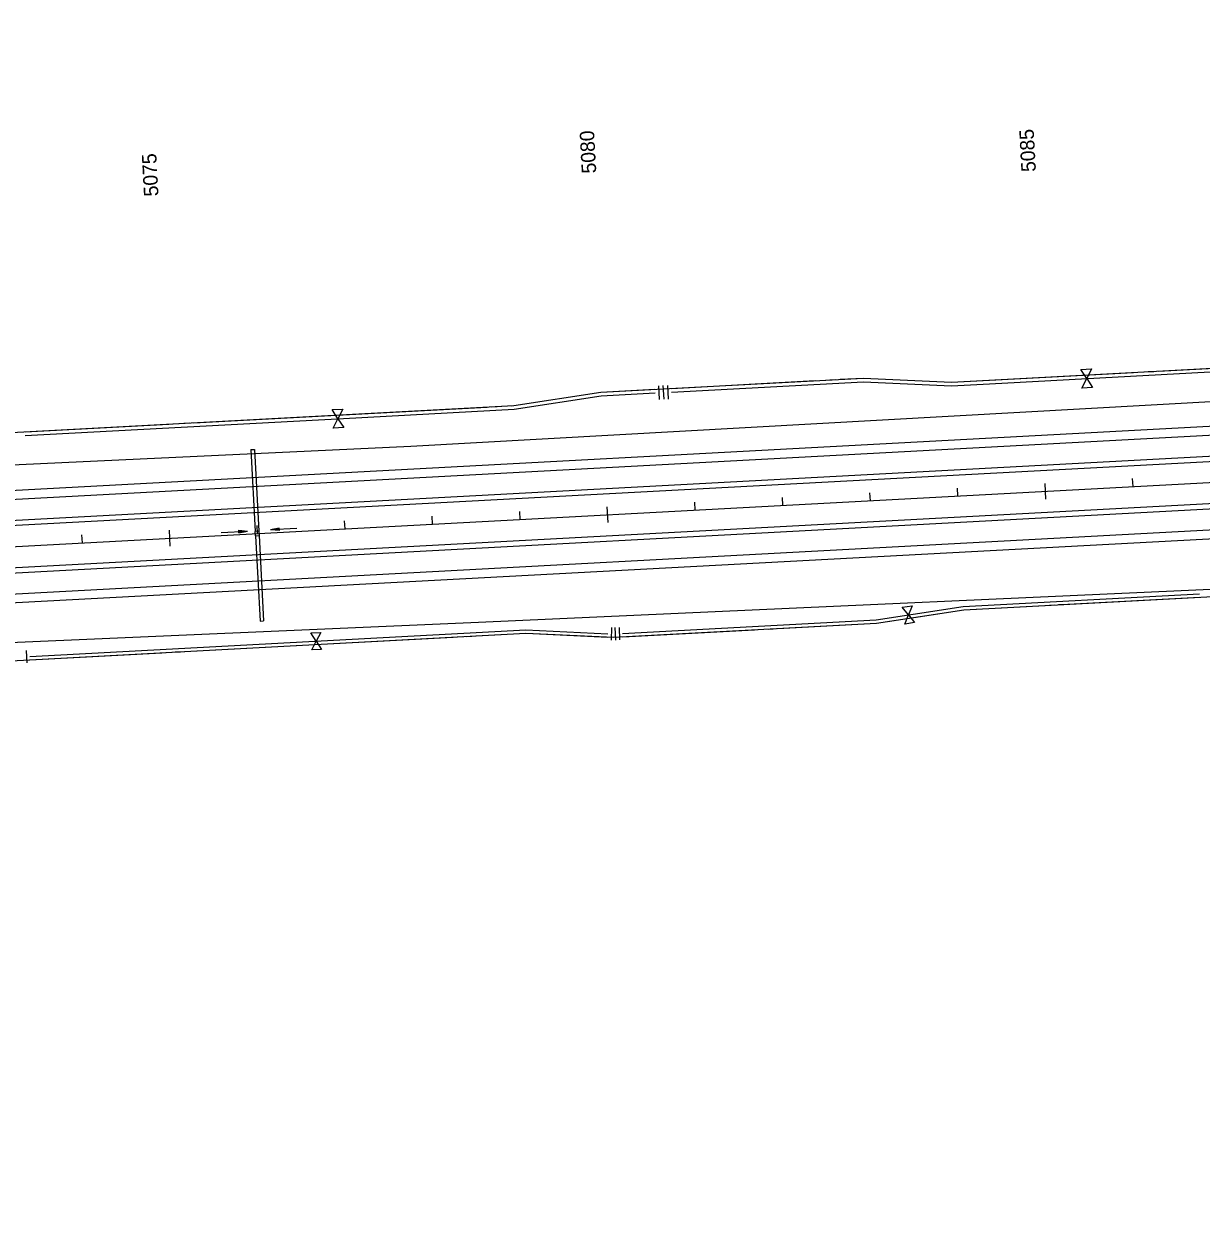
# Model space of a CAD drawing. Extents: x 192699 to 285914, y 194342 to 233219.
# Drawn here: x 251976 to 253319, y 224085 to 225443 of the extents above; entities that cross this region are included whole.
import ezdxf

# ---------------------------------------------------------------- set-up
doc = ezdxf.new("R2010")
doc.units = 0
for name, color, linetype in [('CENT LINE', 7, 'Continuous'), ('DRAINAGE', 7, 'Continuous'), ('DRAINAGE ARROWS', 7, 'Continuous'), ('Flood Plain', 7, 'Continuous'), ('R-W - CofA', 7, 'Continuous'), ('R_Water Annot', 7, 'Continuous'), ('ROAD', 7, 'Continuous'), ('SHOULDER', 7, 'Continuous'), ('STATIONING1', 7, 'Continuous')]:
    doc.layers.add(name, color=color, linetype=linetype)

msp = doc.modelspace()

# ---------------------------------------------------------------- linework, layer by layer
at = {"layer": 'CENT LINE'}
msp.add_line((250998.2, 224795.4), (253740.3, 224942.3), dxfattribs=at)
at = {"layer": 'DRAINAGE'}
for p, q in [((252235.3, 224957.8), (252240.3, 224864.5)), ((252239.3, 224958), (252244.3, 224864.7)), ((252240.6, 224859.5), (252245.8, 224762.1)), ((252244.6, 224859.7), (252249.8, 224762.3))]:
    msp.add_line(p, q, dxfattribs=at)
for points in [[(252235.3, 224957.8), (252239.3, 224958)], [(252245.8, 224762.1), (252249.8, 224762.3)]]:
    msp.add_lwpolyline(points, dxfattribs=at)
msp.add_lwpolyline([(252240.1, 224859.4), (252245.1, 224859.7), (252244.8, 224864.7), (252239.8, 224864.4)], close=True, dxfattribs=at)
at = {"layer": 'DRAINAGE ARROWS'}
for p, q in [((252221.4, 224865.8), (252231.5, 224864.8)), ((252221.6, 224862.8), (252221.4, 224865.8)), ((252221.4, 224865.6), (252229.8, 224864.8)), ((252221.5, 224865.3), (252228.1, 224864.7)), ((252221.5, 224865.1), (252226.4, 224864.6)), ((252221.5, 224864.8), (252224.8, 224864.5)), ((252221.5, 224863.6), (252226.4, 224864.6)), ((252221.5, 224864.6), (252223.1, 224864.4)), ((252221.5, 224863.8), (252224.8, 224864.5)), ((252221.5, 224864.1), (252223.1, 224864.4)), ((252221.6, 224862.8), (252231.5, 224864.8)), ((252221.6, 224863.1), (252229.8, 224864.8)), ((252221.6, 224863.3), (252228.1, 224864.7)), ((252267.7, 224868.3), (252257.8, 224866.3)), ((252267.8, 224865.3), (252257.8, 224866.3)), ((252267.7, 224868.1), (252259.4, 224866.4)), ((252267.8, 224865.6), (252259.4, 224866.4)), ((252267.7, 224867.8), (252261.2, 224866.4)), ((252267.8, 224865.8), (252261.2, 224866.4)), ((252267.7, 224867.6), (252262.8, 224866.5)), ((252267.8, 224866.1), (252262.8, 224866.5)), ((252267.7, 224867.3), (252264.5, 224866.6)), ((252267.8, 224866.3), (252264.5, 224866.6)), ((252267.7, 224867.1), (252266.2, 224866.7)), ((252267.8, 224866.6), (252266.2, 224866.7)), ((252267.8, 224865.3), (252267.7, 224868.3))]:
    msp.add_line(p, q, dxfattribs=at)
at = {"layer": 'Flood Plain'}
for points in [[(254184.2, 225443.4), (254077.7, 225177), (253923.8, 225034.9), (253418.6, 225017.1), (252417.7, 224961.1), (251507.7, 224918.6), (250580.7, 224854.4), (250428.4, 224837.7), (250447.9, 224645.3)], [(254220.9, 224084.6), (254158.8, 224488.6), (254055.2, 224612.9), (253883.9, 224858.7), (253524.1, 224806.8), (252494.8, 224760.4), (251539.4, 224719), (250710.5, 224664.9), (250448.5, 224645.5)]]:
    msp.add_lwpolyline(points, dxfattribs=at)
at = {"layer": 'R-W - CofA'}
for p, q in [((253181.8, 225049), (253194, 225049.7)), ((253188.5, 225038.8), (253181.8, 225049)), ((253194, 225049.7), (253188.5, 225038.8)), ((253182.9, 225027.9), (253188.5, 225038.8)), ((253188.5, 225038.8), (253195.2, 225028.5)), ((252700, 225030.4), (252700.9, 225014.9)), ((252705.2, 225030.7), (252706.1, 225015.1)), ((252710.4, 225031), (252711.3, 225015.4)), ((253195.2, 225028.5), (253182.9, 225027.9)), ((252327.9, 225003.3), (252340.1, 225004)), ((252334.6, 224993), (252327.9, 225003.3)), ((252329, 224982.1), (252334.6, 224993)), ((252340.1, 225004), (252334.6, 224993)), ((252334.6, 224993), (252341.3, 224982.8)), ((252341.3, 224982.8), (252329, 224982.1)), ((252978.2, 224777.9), (252989.3, 224779.6)), ((252985.2, 224769.2), (252978.2, 224777.9)), ((252989.3, 224779.6), (252985.2, 224769.2)), ((252981.1, 224758.7), (252985.2, 224769.2)), ((252992.2, 224760.4), (252981.1, 224758.7)), ((252985.2, 224769.2), (252992.2, 224760.4)), ((252303.6, 224748.7), (252314.9, 224749.3)), ((252309.8, 224739.3), (252303.6, 224748.7)), ((252314.9, 224749.3), (252309.8, 224739.3)), ((252646.6, 224754.8), (252646, 224740.5)), ((252650.3, 224754.7), (252651.1, 224740.4)), ((252655.1, 224755), (252655.8, 224740.7)), ((252304.7, 224729.3), (252309.8, 224739.3)), ((252309.8, 224739.3), (252315.9, 224729.9)), ((251978.9, 224728.7), (251979.6, 224714.5)), ((252315.9, 224729.9), (252304.7, 224729.3))]:
    msp.add_line(p, q, dxfattribs=at)
for points in [[(250990.2, 224945.2), (251136, 224953), (251636.3, 224959.8), (252535, 225007.9), (252634.4, 225023.3), (252933.9, 225039.3), (253034.3, 225034.7), (253671.8, 225068.8)], [(253077.6, 225037), (253241.7, 225045.8)], [(253077.8, 225032.8), (253434.4, 225052)], [(253246.9, 225046.1), (253253.3, 225046.4)], [(253258.5, 225046.7), (253264.9, 225047)], [(253270.1, 225047.3), (253434.2, 225056.1)], [(252714.8, 225027.6), (252878.9, 225036.4)], [(252715, 225023.4), (252933.9, 225035.2), (253034.3, 225030.5), (253077.8, 225032.8)], [(252884.1, 225036.7), (252890.5, 225037)], [(252895.7, 225037.3), (252902.1, 225037.6)], [(252907.3, 225037.9), (252933.9, 225039.3), (253034.3, 225034.7), (253077.6, 225037)], [(252340.7, 224993.4), (252535.5, 225003.8), (252634.8, 225019.1), (252696.3, 225022.4)], [(252533, 225007.8), (252535, 225007.9), (252634.4, 225023.3), (252696.1, 225026.6)], [(252340.5, 224997.5), (252504.6, 225006.3)], [(252509.8, 225006.6), (252516.2, 225006.9)], [(252521.4, 225007.2), (252527.8, 225007.5)], [(251977.9, 224973.9), (252340.7, 224993.4)], [(252170.3, 224988.4), (252340.5, 224997.5)], [(251977.7, 224978.1), (252141.8, 224986.9)], [(252147.1, 224987.2), (252153.4, 224987.5)], [(252158.7, 224987.8), (252165, 224988.1)], [(251152, 224653.4), (251650.2, 224700.2), (252548.9, 224748.3), (252649.3, 224743.7), (252948.9, 224759.7), (253048.2, 224775.1), (253666.9, 224808.2)], [(252990.7, 224770), (253047.8, 224778.9), (253317.2, 224793.3)], [(253167.1, 224781.4), (253317.5, 224789.5)], [(252991.3, 224766.3), (253048.2, 224775.1), (253141, 224780)], [(253145.9, 224780.3), (253151.7, 224780.6)], [(253156.5, 224780.9), (253162.3, 224781.2)], [(252659.2, 224748), (252948.5, 224763.5), (252990.7, 224770)], [(252835.9, 224753.7), (252948.9, 224759.7), (252991.3, 224766.3)], [(252315.4, 224739.6), (252548.9, 224752.1), (252642.5, 224747.8)], [(252492, 224745.3), (252548.9, 224748.3), (252642.3, 224744)], [(252659.5, 224744.2), (252809.8, 224752.3)], [(252814.6, 224752.5), (252820.4, 224752.8)], [(252825.2, 224753.1), (252831, 224753.4)], [(251983.1, 224721.8), (252315.4, 224739.6)], [(252159.7, 224727.5), (252315.6, 224735.8)], [(252315.6, 224735.8), (252465.9, 224743.9)], [(252470.7, 224744.1), (252476.5, 224744.4)], [(252481.4, 224744.7), (252487.2, 224745)], [(251983.3, 224718), (252133.6, 224726.1)], [(252138.4, 224726.3), (252144.2, 224726.6)], [(252149, 224726.9), (252154.8, 224727.2)]]:
    msp.add_lwpolyline(points, dxfattribs=at)
at = {"layer": 'R_Water Annot'}
for p, q in [((252201.5, 224863.3), (252231.5, 224864.8)), ((252221.4, 224865.8), (252231.5, 224864.8)), ((252221.6, 224862.8), (252221.4, 224865.8)), ((252221.4, 224865.6), (252229.8, 224864.8)), ((252221.5, 224865.3), (252228.1, 224864.7)), ((252221.5, 224865.1), (252226.4, 224864.6)), ((252221.5, 224864.8), (252224.8, 224864.5)), ((252221.5, 224863.6), (252226.4, 224864.6)), ((252221.5, 224864.6), (252223.1, 224864.4)), ((252221.5, 224863.8), (252224.8, 224864.5)), ((252221.5, 224864.1), (252223.1, 224864.4)), ((252221.6, 224862.8), (252231.5, 224864.8)), ((252221.6, 224863.1), (252229.8, 224864.8)), ((252221.6, 224863.3), (252228.1, 224864.7)), ((252267.7, 224868.3), (252257.8, 224866.3)), ((252287.7, 224867.9), (252257.8, 224866.3)), ((252267.8, 224865.3), (252257.8, 224866.3)), ((252267.7, 224868.1), (252259.4, 224866.4)), ((252267.8, 224865.6), (252259.4, 224866.4)), ((252267.7, 224867.8), (252261.2, 224866.4)), ((252267.8, 224865.8), (252261.2, 224866.4)), ((252267.7, 224867.6), (252262.8, 224866.5)), ((252267.8, 224866.1), (252262.8, 224866.5)), ((252267.7, 224867.3), (252264.5, 224866.6)), ((252267.8, 224866.3), (252264.5, 224866.6)), ((252267.7, 224867.1), (252266.2, 224866.7)), ((252267.8, 224866.6), (252266.2, 224866.7)), ((252267.8, 224865.3), (252267.7, 224868.3))]:
    msp.add_line(p, q, dxfattribs=at)
at = {"layer": 'ROAD'}
for p, q in [((250995.3, 224849.3), (255646.7, 225098.5)), ((250996.6, 224825.4), (255085.2, 225044.4)), ((251001.1, 224741.5), (256101.5, 225014.7)), ((250999.8, 224765.5), (255121.9, 224986.3))]:
    msp.add_line(p, q, dxfattribs=at)
at = {"layer": 'SHOULDER'}
for p, q in [((250994.8, 224859.3), (255026.1, 225075.3)), ((250996.9, 224819.4), (255003.7, 225034)), ((250999.5, 224771.4), (255006.2, 224986.1)), ((251001.6, 224731.5), (255104.4, 224951.3))]:
    msp.add_line(p, q, dxfattribs=at)
at = {"layer": 'STATIONING1'}
for points in [[(253240.5, 224924.6), (253241, 224915.6)], [(253040.8, 224913.9), (253041.3, 224904.9)], [(253140.7, 224919.2), (253141.6, 224901.2)], [(252741.2, 224897.8), (252741.7, 224888.8)], [(252841.1, 224903.2), (252841.6, 224894.2)], [(252940.9, 224908.5), (252941.4, 224899.5)], [(252541.5, 224887.1), (252542, 224878.1)], [(252641.4, 224892.5), (252642.3, 224874.5)], [(252241.9, 224871.1), (252242.4, 224862.1)], [(252341.8, 224876.4), (252342.3, 224867.4)], [(252441.7, 224881.8), (252442.1, 224872.8)], [(252042.2, 224860.4), (252042.7, 224851.4)], [(252142.1, 224865.7), (252143, 224847.7)]]:
    msp.add_lwpolyline(points, dxfattribs=at)

# ---------------------------------------------------------------- texts
for s, p in [('5080', (252629.2, 225273.1)), ('5085', (253130.6, 225274.8)), ('5075', (252129.9, 225247))]:
    msp.add_text(s, height=16.5, rotation=93.0667, dxfattribs=at).set_placement(p)

doc.saveas('drawing.dxf')
